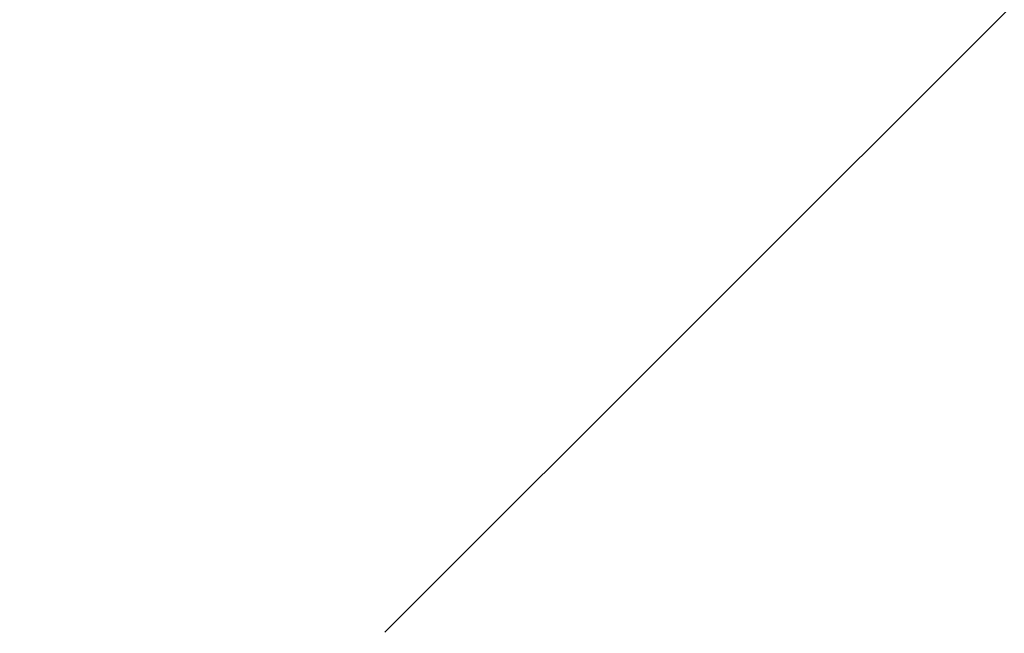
# Model space of a CAD drawing. Header units: millimetres. Extents: x -14064 to 10606674, y -83552 to 74051.
# Tile 328 of 656: x 25438 to 25467, y -26046 to -26028. Entities that reach past the tile are written whole.
import ezdxf

# ---------------------------------------------------------------- set-up
doc = ezdxf.new("R2010")
doc.units = ezdxf.units.MM

msp = doc.modelspace()

# ---------------------------------------------------------------- hatches: boundary and pattern name
at = {"lineweight": 9}
h = msp.add_hatch(dxfattribs=at)
h.set_pattern_fill('ANSI33', color=256, scale=50)
h.set_pattern_definition([(45, (-84081.94, 20679.62), (-224.5064, 224.5064), []), (45, (-83857.43, 20679.62), (-224.5064, 224.5064), [158.75, -79.375])])
h.paths.add_polyline_path([(25495.04788, -25693.42121), (25061.04788, -25687.62166), (25061.04788, -25617.3544), (24926.40041, -25617.3544, -1), (24905.69535, -25617.3544), (24771.04788, -25617.3544), (24771.04788, -25883.13168), (24871.04788, -25883.13168), (24871.04788, -25893.13168), (24771.04788, -25893.13168), (24771.04788, -26053.13168), (24871.04788, -26053.13168), (24871.04788, -26063.13166), (25049.06221, -26063.13168, -0.41421352), (25046.06221, -26060.13168), (25046.06221, -26057.13168), (25092.46221, -26057.13168), (25092.46221, -26047.13168), (25217.54925, -26047.13168), (25217.54925, -26045.13168), (25377.54925, -26045.13168), (25495.32415, -26047.13168)])
h.paths.add_polyline_path([(25495.33665, -26063.13168), (25106.06221, -26063.13168), (25106.06221, -26097.13168), (25095.04787, -26097.1342), (25095.04784, -26240.42118), (25095.04771, -26502.06449), (25495.67948, -26502.06449)])
edge = h.paths.add_edge_path()
edge.add_line((25061.04788, -24496.63269), (25057.54788, -24496.63269))
edge.add_arc((25057.54788, -24493.13269), 3.5, 180, 270, ccw=False)
edge.add_line((25054.04788, -24493.13269), (25054.04788, -24477.13269))
edge.add_arc((25047.04788, -24477.13269), 7, 0, 90)
edge.add_line((25047.04788, -24470.13269), (25003.04788, -24470.13269))
edge.add_arc((25003.04788, -24468.13269), 2, 180, 270, ccw=False)
edge.add_line((25001.04788, -24468.13269), (25001.04788, -24465.13269))
edge.add_arc((25003.04788, -24465.13269), 2, 90, 180, ccw=False)
edge.add_line((25003.04788, -24463.13269), (24911.04788, -24463.13269))
edge.add_line((24911.04788, -24463.13269), (24911.04788, -24763.13269))
edge.add_line((24911.04788, -24763.13269), (24771.04788, -24763.13269))
edge.add_line((24771.04788, -24763.13269), (24771.04788, -25617.3544))
edge.add_line((24771.04788, -25617.3544), (24905.69535, -25617.3544))
edge.add_arc((24916.04788, -25617.3544), 10.35253, 0, 180, ccw=False)
edge.add_line((24926.40041, -25617.3544), (25061.04788, -25617.3544))
edge.add_line((25061.04788, -25617.3544), (25061.04788, -25112.1659))
edge.add_line((25061.04788, -25112.1659), (25013.5476, -25112.1659))
edge.add_line((25013.5476, -25112.1659), (25013.5476, -25109.02554))
edge.add_line((25013.5476, -25109.02554), (25061.04788, -25109.02554))
edge.add_line((25061.04788, -25109.02554), (25061.04788, -24496.63269))

doc.saveas('drawing.dxf')
